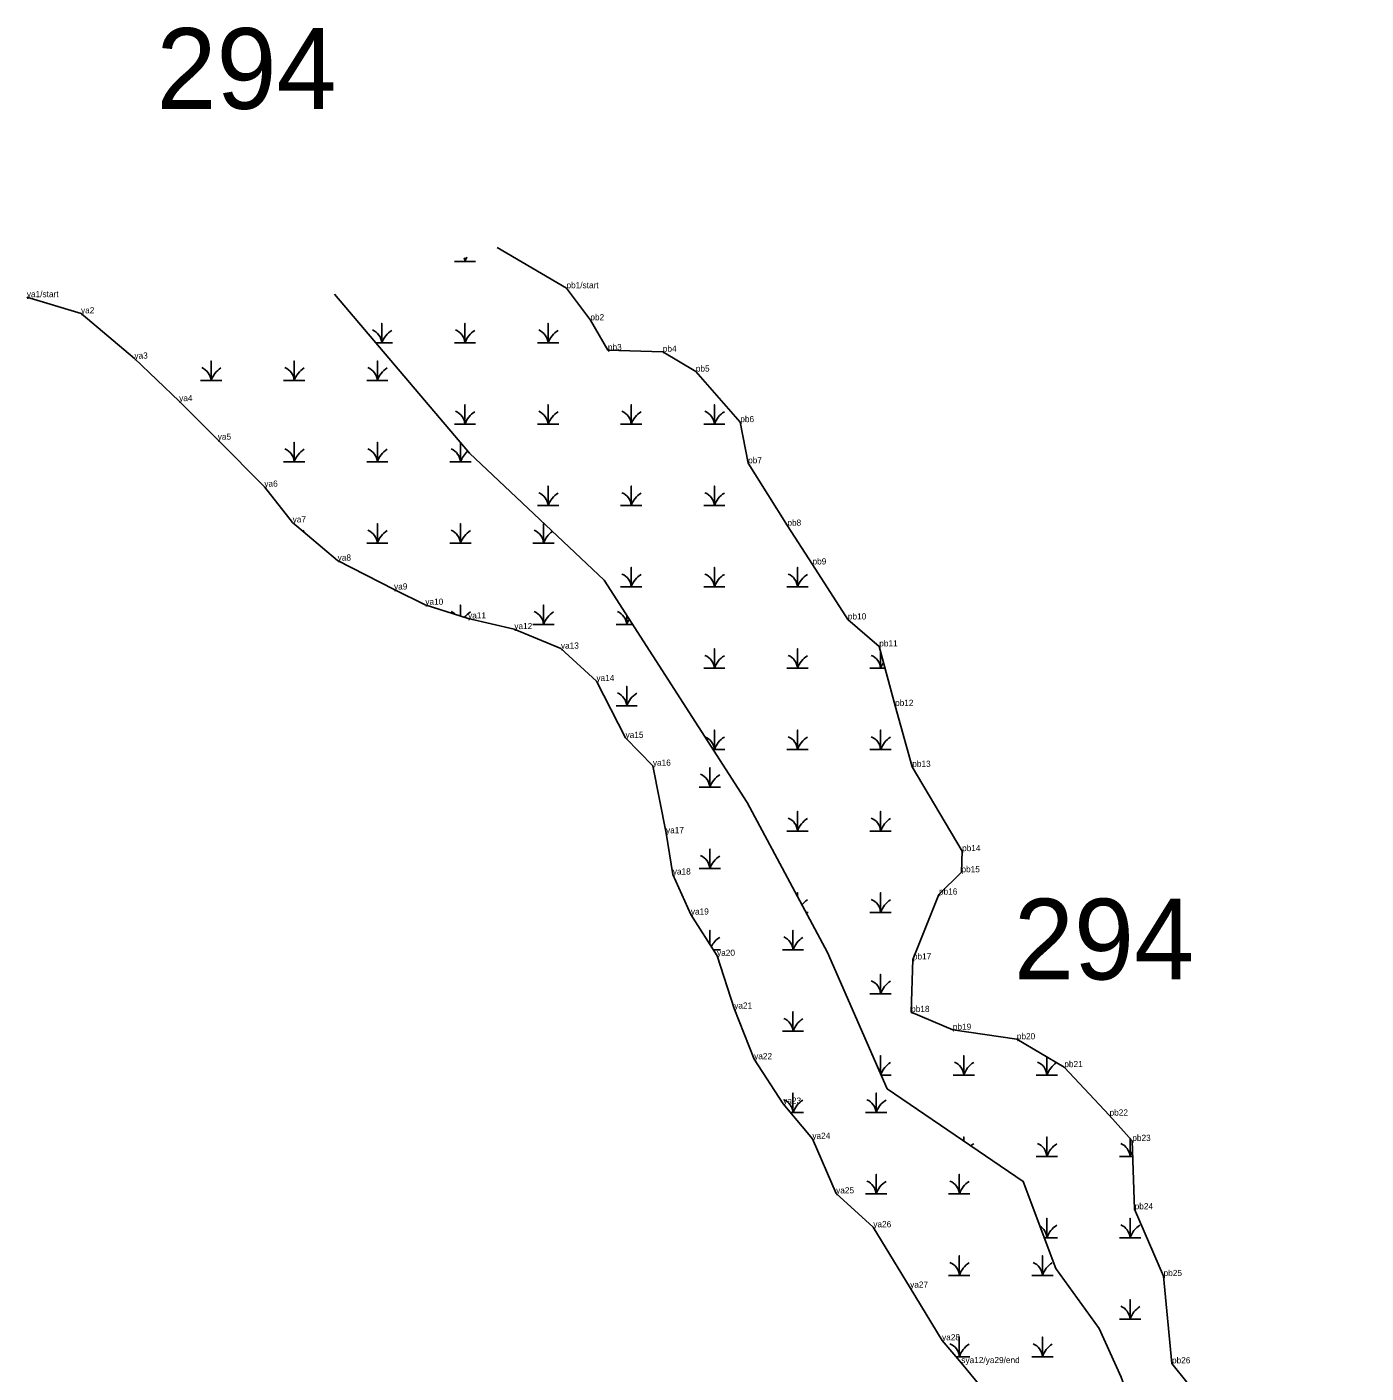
# Model space of a CAD drawing. Extents: x 2072529 to 2268796, y 436423 to 470397.
# Drawn here: x 2254292 to 2255375, y 439767 to 440856 of the extents above; entities that cross this region are included whole.
import ezdxf

# ---------------------------------------------------------------- set-up
doc = ezdxf.new("R2010")
doc.units = 0
for name, color, linetype in [('Default', 7, 'Continuous'), ('Exist Environmental Wetland Boundary', 7, 'Continuous'), ('Exist Environmental Wetland Boundary Cogo Comment', 7, 'Continuous'), ('Exist Environmental Wetland Boundary Cogo Point CELL', 7, 'Continuous'), ('Exist Hydro Jurisdictional Stream or Body of Water NEU Mitigable', 7, 'Continuous'), ('Exist Hydro Swamp or Marsh', 7, 'Continuous')]:
    doc.layers.add(name, color=color, linetype=linetype)

msp = doc.modelspace()

# ---------------------------------------------------------------- linework, layer by layer
at = {"layer": 'Exist Environmental Wetland Boundary'}
for points in [[(2255242.4, 439744.3), (2255218.2, 439774.6), (2255211.4, 439845.2), (2255188, 439899.2), (2255186.1, 439954.5), (2255167.7, 439975), (2255131.1, 440014.2), (2255092.7, 440036.7), (2255040.9, 440044.4), (2255007.2, 440058.8), (2255008.6, 440101.3), (2255029.7, 440153.8), (2255047.9, 440171.8), (2255048.4, 440188.9), (2255008.1, 440257.1), (2254994.2, 440306.4), (2254981.4, 440354.5), (2254956, 440376.3), (2254927.4, 440420.8), (2254907.1, 440452.1), (2254875.3, 440502.6), (2254869, 440535.9), (2254833, 440576.8), (2254806.3, 440592.8), (2254761.9, 440594.1), (2254747.7, 440618.3), (2254728.4, 440644.2), (2254672.2, 440677.3)], [(2254291.9, 440637), (2254335.7, 440623.9), (2254378.9, 440587.3), (2254415.1, 440552.9), (2254446.3, 440521.7), (2254484, 440483.7), (2254506.9, 440454.8), (2254543.3, 440423.9), (2254588.9, 440400.5), (2254614.2, 440388.2), (2254648.8, 440377.1), (2254686.2, 440368.5), (2254723.9, 440352.7), (2254752.6, 440326.5), (2254776.2, 440280.5), (2254798.3, 440258), (2254808.9, 440203.4), (2254814.4, 440170), (2254829, 440137.6), (2254850.2, 440104.2), (2254864.1, 440061.5), (2254880.2, 440020.6), (2254903.7, 439984.6), (2254927.3, 439956.2), (2254946.5, 439912.1), (2254976.6, 439884.7), (2255006.4, 439835.8), (2255032.2, 439793.2), (2255047.8, 439774.8)], [(2255047.8, 439774.8), (2255113.2, 439695.5)]]:
    msp.add_lwpolyline(points, dxfattribs=at)
at = {"layer": 'Exist Environmental Wetland Boundary Cogo Point CELL'}
for p, q in [((2254291.9, 440637), (2254291.9, 440637)), ((2254728.4, 440644.2), (2254728.4, 440644.2)), ((2254335.7, 440623.9), (2254335.7, 440623.9)), ((2254747.7, 440618.3), (2254747.7, 440618.3)), ((2254761.9, 440594.1), (2254761.9, 440594.1)), ((2254806.3, 440592.8), (2254806.3, 440592.8)), ((2254378.9, 440587.3), (2254378.9, 440587.3)), ((2254833, 440576.8), (2254833, 440576.8)), ((2254415.1, 440552.9), (2254415.1, 440552.9)), ((2254869, 440535.9), (2254869, 440535.9)), ((2254446.3, 440521.7), (2254446.3, 440521.7)), ((2254875.3, 440502.6), (2254875.3, 440502.6)), ((2254484, 440483.7), (2254484, 440483.7)), ((2254506.9, 440454.8), (2254506.9, 440454.8)), ((2254907.1, 440452.1), (2254907.1, 440452.1)), ((2254543.3, 440423.9), (2254543.3, 440423.9)), ((2254927.4, 440420.8), (2254927.4, 440420.8)), ((2254588.9, 440400.5), (2254588.9, 440400.5)), ((2254614.2, 440388.2), (2254614.2, 440388.2)), ((2254648.8, 440377.1), (2254648.8, 440377.1)), ((2254956, 440376.3), (2254956, 440376.3)), ((2254686.2, 440368.5), (2254686.2, 440368.5)), ((2254981.4, 440354.5), (2254981.4, 440354.5)), ((2254723.9, 440352.7), (2254723.9, 440352.7)), ((2254752.6, 440326.5), (2254752.6, 440326.5)), ((2254994.2, 440306.4), (2254994.2, 440306.4)), ((2254776.2, 440280.5), (2254776.2, 440280.5)), ((2254798.3, 440258), (2254798.3, 440258)), ((2255008.1, 440257.1), (2255008.1, 440257.1)), ((2254808.9, 440203.4), (2254808.9, 440203.4)), ((2255048.4, 440188.9), (2255048.4, 440188.9)), ((2254814.4, 440170), (2254814.4, 440170)), ((2255047.9, 440171.8), (2255047.9, 440171.8)), ((2255029.7, 440153.8), (2255029.7, 440153.8)), ((2254829, 440137.6), (2254829, 440137.6)), ((2254850.2, 440104.2), (2254850.2, 440104.2)), ((2255008.6, 440101.3), (2255008.6, 440101.3)), ((2254864.1, 440061.5), (2254864.1, 440061.5)), ((2255007.2, 440058.8), (2255007.2, 440058.8)), ((2255040.9, 440044.4), (2255040.9, 440044.4)), ((2255092.7, 440036.7), (2255092.7, 440036.7)), ((2254880.2, 440020.6), (2254880.2, 440020.6)), ((2255131.1, 440014.2), (2255131.1, 440014.2)), ((2254903.7, 439984.6), (2254903.7, 439984.6)), ((2255167.7, 439975), (2255167.7, 439975)), ((2254927.3, 439956.2), (2254927.3, 439956.2)), ((2255186.1, 439954.5), (2255186.1, 439954.5)), ((2254946.5, 439912.1), (2254946.5, 439912.1)), ((2255188, 439899.2), (2255188, 439899.2)), ((2254976.6, 439884.7), (2254976.6, 439884.7)), ((2255211.4, 439845.2), (2255211.4, 439845.2)), ((2255006.4, 439835.8), (2255006.4, 439835.8)), ((2255032.2, 439793.2), (2255032.2, 439793.2)), ((2255047.8, 439774.8), (2255047.8, 439774.8)), ((2255047.8, 439774.8), (2255047.8, 439774.8)), ((2255218.2, 439774.6), (2255218.2, 439774.6))]:
    msp.add_line(p, q, dxfattribs=at)
at = {"layer": 'Exist Hydro Jurisdictional Stream or Body of Water NEU Mitigable'}
msp.add_lwpolyline([(2254540.7, 440639.3), (2254649.9, 440510.9), (2254759, 440408.1), (2254874.5, 440228.2), (2254939.4, 440106.8), (2254987.8, 439996.7), (2255097.8, 439921.8), (2255124.2, 439851.4), (2255159.4, 439802.9), (2255177, 439763.3), (2255201.9, 439695.1), (2255221.1, 439592.3), (2255311, 439457.4), (2255343.1, 439316.1), (2255375.2, 439168.4), (2255329, 438785.5)], dxfattribs=at)
at = {"layer": 'Exist Hydro Swamp or Marsh'}
for points in [[(2254637.7, 440665.8), (2254646.3, 440665.8), (2254646.3, 440668.9)], [(2254646.3, 440668.9), (2254646.3, 440665.8), (2254654.9, 440665.8)], [(2254574.2, 440600), (2254579, 440600), (2254579, 440615.8), (2254579, 440600), (2254587.6, 440600)], [(2254637.7, 440600), (2254646.3, 440600), (2254646.3, 440615.8), (2254646.3, 440600), (2254654.9, 440600)], [(2254704.9, 440600), (2254713.5, 440600), (2254713.5, 440615.8), (2254713.5, 440600), (2254722.1, 440600)], [(2254432.3, 440569.6), (2254440.9, 440569.6), (2254440.9, 440585.4), (2254440.9, 440569.6), (2254449.5, 440569.6)], [(2254499.5, 440569.6), (2254508.1, 440569.6), (2254508.1, 440585.4), (2254508.1, 440569.6), (2254516.7, 440569.6)], [(2254566.8, 440569.6), (2254575.4, 440569.6), (2254575.4, 440585.4), (2254575.4, 440569.6), (2254584, 440569.6)], [(2254637.7, 440534.2), (2254646.3, 440534.2), (2254646.3, 440550), (2254646.3, 440534.2), (2254654.9, 440534.2)], [(2254704.9, 440534.2), (2254713.5, 440534.2), (2254713.5, 440550), (2254713.5, 440534.2), (2254722.1, 440534.2)], [(2254772.2, 440534.2), (2254780.8, 440534.2), (2254780.8, 440550), (2254780.8, 440534.2), (2254789.4, 440534.2)], [(2254839.4, 440534.2), (2254848, 440534.2), (2254848, 440550), (2254848, 440534.2), (2254856.6, 440534.2)], [(2254499.5, 440503.8), (2254508.1, 440503.8), (2254508.1, 440519.6), (2254508.1, 440503.8), (2254516.7, 440503.8)], [(2254566.8, 440503.8), (2254575.4, 440503.8), (2254575.4, 440519.6), (2254575.4, 440503.8), (2254584, 440503.8)], [(2254634, 440503.8), (2254642.6, 440503.8), (2254642.6, 440519.4)], [(2254642.6, 440519.4), (2254642.6, 440503.8), (2254651.2, 440503.8)], [(2254704.9, 440468.4), (2254713.5, 440468.4), (2254713.5, 440484.2), (2254713.5, 440468.4), (2254722.1, 440468.4)], [(2254772.2, 440468.4), (2254780.8, 440468.4), (2254780.8, 440484.2), (2254780.8, 440468.4), (2254789.4, 440468.4)], [(2254839.4, 440468.4), (2254848, 440468.4), (2254848, 440484.2), (2254848, 440468.4), (2254856.6, 440468.4)], [(2254566.8, 440438), (2254575.4, 440438), (2254575.4, 440453.8), (2254575.4, 440438), (2254584, 440438)], [(2254634, 440438), (2254642.6, 440438), (2254642.6, 440453.8), (2254642.6, 440438), (2254651.2, 440438)], [(2254701.3, 440438), (2254709.9, 440438), (2254709.9, 440453.8), (2254709.9, 440438), (2254718.5, 440438)], [(2254772.2, 440402.6), (2254780.8, 440402.6), (2254780.8, 440418.4), (2254780.8, 440402.6), (2254789.4, 440402.6)], [(2254839.4, 440402.6), (2254848, 440402.6), (2254848, 440418.4), (2254848, 440402.6), (2254856.6, 440402.6)], [(2254906.7, 440402.6), (2254915.3, 440402.6), (2254915.3, 440418.4), (2254915.3, 440402.6), (2254923.9, 440402.6)], [(2254642.6, 440379.1), (2254642.6, 440388), (2254642.6, 440379.1)], [(2254701.3, 440372.2), (2254709.9, 440372.2), (2254709.9, 440388), (2254709.9, 440372.2), (2254718.5, 440372.2)], [(2254768.5, 440372.2), (2254777.1, 440372.2), (2254777.1, 440379.8)], [(2254777.1, 440379.8), (2254777.1, 440372.2), (2254782, 440372.2)], [(2254839.4, 440336.8), (2254848, 440336.8), (2254848, 440352.6), (2254848, 440336.8), (2254856.6, 440336.8)], [(2254906.7, 440336.8), (2254915.3, 440336.8), (2254915.3, 440352.6), (2254915.3, 440336.8), (2254923.9, 440336.8)], [(2254973.9, 440336.8), (2254982.5, 440336.8), (2254982.5, 440350.5)], [(2254982.5, 440350.5), (2254982.5, 440336.8), (2254986.1, 440336.8)], [(2254768.5, 440306.4), (2254777.1, 440306.4), (2254777.1, 440322.2), (2254777.1, 440306.4), (2254785.7, 440306.4)], [(2254847.1, 440271), (2254848, 440271), (2254848, 440286.8), (2254848, 440271), (2254856.6, 440271)], [(2254906.7, 440271), (2254915.3, 440271), (2254915.3, 440286.8), (2254915.3, 440271), (2254923.9, 440271)], [(2254973.9, 440271), (2254982.5, 440271), (2254982.5, 440286.8), (2254982.5, 440271), (2254991.1, 440271)], [(2254835.8, 440240.6), (2254844.4, 440240.6), (2254844.4, 440256.4), (2254844.4, 440240.6), (2254853, 440240.6)], [(2254906.7, 440205.2), (2254915.3, 440205.2), (2254915.3, 440221), (2254915.3, 440205.2), (2254923.9, 440205.2)], [(2254973.9, 440205.2), (2254982.5, 440205.2), (2254982.5, 440221), (2254982.5, 440205.2), (2254991.1, 440205.2)], [(2254835.8, 440174.8), (2254844.4, 440174.8), (2254844.4, 440190.6), (2254844.4, 440174.8), (2254853, 440174.8)], [(2254903, 440174.8), (2254903.1, 440174.8)], [(2254915.3, 440152), (2254915.3, 440155.2), (2254915.3, 440152)], [(2254973.9, 440139.4), (2254982.5, 440139.4), (2254982.5, 440155.2), (2254982.5, 440139.4), (2254991.1, 440139.4)], [(2254922, 440139.4), (2254923.9, 440139.4)], [(2254844.4, 440113.4), (2254844.4, 440124.8), (2254844.4, 440113.4)], [(2254903, 440109), (2254911.6, 440109), (2254911.6, 440124.8), (2254911.6, 440109), (2254920.2, 440109)], [(2254847.2, 440109), (2254853, 440109)], [(2254973.9, 440073.6), (2254982.5, 440073.6), (2254982.5, 440089.4), (2254982.5, 440073.6), (2254991.1, 440073.6)], [(2254903, 440043.2), (2254911.6, 440043.2), (2254911.6, 440059), (2254911.6, 440043.2), (2254920.2, 440043.2)], [(2254982.5, 440008.7), (2254982.5, 440023.6), (2254982.5, 440008.7)], [(2255041.2, 440007.8), (2255049.8, 440007.8), (2255049.8, 440023.6), (2255049.8, 440007.8), (2255058.4, 440007.8)], [(2255108.4, 440007.8), (2255117, 440007.8), (2255117, 440022.4)], [(2255117, 440022.4), (2255117, 440007.8), (2255125.6, 440007.8)], [(2254982.9, 440007.8), (2254991.1, 440007.8)], [(2254909.7, 439977.4), (2254911.6, 439977.4), (2254911.6, 439993.2), (2254911.6, 439977.4), (2254920.2, 439977.4)], [(2254970.3, 439977.4), (2254978.9, 439977.4), (2254978.9, 439993.2), (2254978.9, 439977.4), (2254987.5, 439977.4)], [(2255049.8, 439954.5), (2255049.8, 439957.8), (2255049.8, 439954.5)], [(2255108.4, 439942), (2255117, 439942), (2255117, 439957.8), (2255117, 439942), (2255125.6, 439942)], [(2255175.7, 439942), (2255184.3, 439942), (2255184.3, 439956.5)], [(2255184.3, 439956.5), (2255184.3, 439942), (2255186.5, 439942)], [(2254970.3, 439911.6), (2254978.9, 439911.6), (2254978.9, 439927.4), (2254978.9, 439911.6), (2254987.5, 439911.6)], [(2255037.5, 439911.6), (2255046.1, 439911.6), (2255046.1, 439927.4), (2255046.1, 439911.6), (2255054.7, 439911.6)], [(2255114.9, 439876.2), (2255117, 439876.2), (2255117, 439892), (2255117, 439876.2), (2255125.6, 439876.2)], [(2255175.7, 439876.2), (2255184.3, 439876.2), (2255184.3, 439892), (2255184.3, 439876.2), (2255192.9, 439876.2)], [(2255037.5, 439845.8), (2255046.1, 439845.8), (2255046.1, 439861.6), (2255046.1, 439845.8), (2255054.7, 439845.8)], [(2255104.8, 439845.8), (2255113.4, 439845.8), (2255113.4, 439861.6), (2255113.4, 439845.8), (2255122, 439845.8)], [(2255175.7, 439810.4), (2255184.3, 439810.4), (2255184.3, 439826.2), (2255184.3, 439810.4), (2255192.9, 439810.4)], [(2255043.4, 439780), (2255046.1, 439780), (2255046.1, 439795.8), (2255046.1, 439780), (2255054.7, 439780)], [(2255104.8, 439780), (2255113.4, 439780), (2255113.4, 439795.8), (2255113.4, 439780), (2255122, 439780)]]:
    msp.add_lwpolyline(points, dxfattribs=at)
for centre, radius, start, end in [((2254664.5, 440659.7), 19.2, 149.7399, 161.6222), ((2254634, 440664.9), 12.3, 4.1403, 18.028), ((2254566.7, 440599.1), 12.3, 4.1403, 67.535), ((2254597.3, 440593.9), 19.2, 122.1274, 161.6222), ((2254634, 440599.1), 12.3, 4.1403, 67.535), ((2254664.5, 440593.9), 19.2, 122.1274, 161.6222), ((2254701.2, 440599.1), 12.3, 4.1403, 67.535), ((2254731.8, 440593.9), 19.2, 122.1274, 161.6222), ((2254428.6, 440568.7), 12.3, 4.1403, 67.535), ((2254459.1, 440563.5), 19.2, 122.1274, 161.6222), ((2254495.9, 440568.7), 12.3, 4.1403, 67.535), ((2254526.4, 440563.5), 19.2, 122.1274, 161.6222), ((2254563.1, 440568.7), 12.3, 4.1403, 67.535), ((2254593.6, 440563.5), 19.2, 122.1274, 161.6222), ((2254634, 440533.3), 12.3, 4.1403, 67.535), ((2254664.5, 440528.1), 19.2, 122.1274, 161.6222), ((2254701.2, 440533.3), 12.3, 4.1403, 67.535), ((2254731.8, 440528.1), 19.2, 122.1274, 161.6222), ((2254768.5, 440533.3), 12.3, 4.1403, 67.535), ((2254799, 440528.1), 19.2, 122.1274, 161.6222), ((2254835.7, 440533.3), 12.3, 4.1403, 67.535), ((2254866.3, 440528.1), 19.2, 122.1274, 161.6222), ((2254495.9, 440502.9), 12.3, 4.1403, 67.535), ((2254526.4, 440497.7), 19.2, 122.1274, 161.6222), ((2254563.1, 440502.9), 12.3, 4.1403, 67.535), ((2254593.6, 440497.7), 19.2, 122.1274, 161.6222), ((2254630.4, 440502.9), 12.3, 4.1403, 67.535), ((2254660.9, 440497.7), 19.2, 130.0362, 161.6222), ((2254701.2, 440467.5), 12.3, 4.1403, 67.535), ((2254731.8, 440462.3), 19.2, 122.1274, 161.6222), ((2254768.5, 440467.5), 12.3, 4.1403, 67.535), ((2254799, 440462.3), 19.2, 122.1274, 161.6222), ((2254835.7, 440467.5), 12.3, 4.1403, 67.535), ((2254866.3, 440462.3), 19.2, 122.1274, 161.6222), ((2254526.4, 440431.9), 19.2, 122.1274, 125.1091), ((2254563.1, 440437.1), 12.3, 4.1403, 67.535), ((2254593.6, 440431.9), 19.2, 122.1274, 161.6222), ((2254630.4, 440437.1), 12.3, 4.1403, 67.535), ((2254660.9, 440431.9), 19.2, 122.1274, 161.6222), ((2254697.6, 440437.1), 12.3, 4.1403, 67.535), ((2254728.1, 440431.9), 19.2, 125.32, 161.6222), ((2254768.5, 440401.7), 12.3, 4.1403, 67.535), ((2254799, 440396.5), 19.2, 122.1274, 161.6222), ((2254835.7, 440401.7), 12.3, 4.1403, 67.535), ((2254866.3, 440396.5), 19.2, 122.1274, 161.6222), ((2254903, 440401.7), 12.3, 4.1403, 67.535), ((2254933.5, 440396.5), 19.2, 122.1274, 161.6222), ((2254630.4, 440371.3), 12.3, 47.3181, 67.535), ((2254660.9, 440366.1), 19.2, 122.1274, 141.6427), ((2254697.6, 440371.3), 12.3, 4.1403, 67.535), ((2254728.1, 440366.1), 19.2, 122.1274, 161.6222), ((2254764.9, 440371.3), 12.3, 4.1403, 67.535), ((2254795.4, 440366.1), 19.2, 147.1314, 161.6222), ((2254835.7, 440335.9), 12.3, 4.1403, 67.535), ((2254866.3, 440330.7), 19.2, 122.1274, 161.6222), ((2254903, 440335.9), 12.3, 4.1403, 67.535), ((2254933.5, 440330.7), 19.2, 122.1274, 161.6222), ((2254970.2, 440335.9), 12.3, 4.1403, 67.535), ((2255000.8, 440330.7), 19.2, 145.6731, 161.6222), ((2254764.9, 440305.5), 12.3, 4.1403, 67.535), ((2254795.4, 440300.3), 19.2, 122.1274, 161.6222), ((2254835.7, 440270.1), 12.3, 4.1403, 67.535), ((2254866.3, 440264.9), 19.2, 122.1274, 161.6222), ((2254903, 440270.1), 12.3, 4.1403, 67.535), ((2254933.5, 440264.9), 19.2, 122.1274, 161.6222), ((2254970.2, 440270.1), 12.3, 4.1403, 67.535), ((2255000.8, 440264.9), 19.2, 122.1274, 161.6222), ((2254832.1, 440239.7), 12.3, 4.1403, 67.535), ((2254862.6, 440234.5), 19.2, 122.1274, 161.6222), ((2254903, 440204.3), 12.3, 4.1403, 67.535), ((2254933.5, 440199.1), 19.2, 122.1274, 161.6222), ((2254970.2, 440204.3), 12.3, 4.1403, 67.535), ((2255000.8, 440199.1), 19.2, 122.1274, 161.6222), ((2254832.1, 440173.9), 12.3, 4.1403, 67.535), ((2254862.6, 440168.7), 19.2, 122.1274, 161.6222), ((2254933.5, 440133.3), 19.2, 122.1274, 140.4416), ((2254970.2, 440138.5), 12.3, 4.1403, 67.535), ((2255000.8, 440133.3), 19.2, 122.1274, 161.6222), ((2254862.6, 440102.9), 19.2, 122.1274, 153.028), ((2254899.4, 440108.1), 12.3, 4.1403, 67.535), ((2254929.9, 440102.9), 19.2, 122.1274, 161.6222), ((2254970.2, 440072.7), 12.3, 4.1403, 67.535), ((2255000.8, 440067.5), 19.2, 122.1274, 161.6222), ((2254899.4, 440042.3), 12.3, 4.1403, 67.535), ((2254929.9, 440037.1), 19.2, 122.1274, 161.6222), ((2255000.8, 440001.7), 19.2, 122.1274, 159.9307), ((2255037.5, 440006.9), 12.3, 4.1403, 67.535), ((2255068, 440001.7), 19.2, 122.1274, 161.6222), ((2255104.7, 440006.9), 12.3, 4.1403, 67.535), ((2255135.3, 440001.7), 19.2, 122.9054, 161.6222), ((2254970.2, 440006.9), 12.3, 10.5233, 36.9465), ((2254899.4, 439976.5), 12.3, 4.1403, 67.535), ((2254929.9, 439971.3), 19.2, 122.1274, 161.6222), ((2254966.6, 439976.5), 12.3, 4.1403, 67.535), ((2254997.1, 439971.3), 19.2, 122.1274, 161.6222), ((2255068, 439935.9), 19.2, 122.1274, 130.3334), ((2255104.7, 439941.1), 12.3, 4.1403, 67.535), ((2255135.3, 439935.9), 19.2, 122.1274, 161.6222), ((2255172, 439941.1), 12.3, 4.1403, 67.535), ((2255202.5, 439935.9), 19.2, 147.1071, 161.6222), ((2254966.6, 439910.7), 12.3, 4.1403, 67.535), ((2254997.1, 439905.5), 19.2, 122.1274, 161.6222), ((2255033.9, 439910.7), 12.3, 4.1403, 67.535), ((2255064.4, 439905.5), 19.2, 122.1274, 161.6222), ((2255104.7, 439875.3), 12.3, 4.1403, 57.3408), ((2255135.3, 439870.1), 19.2, 122.1274, 161.6222), ((2255172, 439875.3), 12.3, 4.1403, 67.535), ((2255202.5, 439870.1), 19.2, 122.1274, 161.6222), ((2255033.9, 439844.9), 12.3, 4.1403, 67.535), ((2255064.4, 439839.7), 19.2, 122.1274, 161.6222), ((2255101.1, 439844.9), 12.3, 4.1403, 67.535), ((2255131.6, 439839.7), 19.2, 122.1274, 161.6222), ((2255172, 439809.5), 12.3, 4.1403, 67.535), ((2255202.5, 439804.3), 19.2, 122.1274, 161.6222), ((2255033.9, 439779.1), 12.3, 4.1403, 67.535), ((2255064.4, 439773.9), 19.2, 122.1274, 161.6222), ((2255101.1, 439779.1), 12.3, 4.1403, 67.535), ((2255131.6, 439773.9), 19.2, 122.1274, 161.6222)]:
    msp.add_arc(centre, radius, start, end, dxfattribs=at)

# ---------------------------------------------------------------- texts
at = {"layer": 'Default'}
for p in [(2254396.7, 440789.3), (2255090.3, 440085.1)]:
    msp.add_text('294', height=65.34, dxfattribs=at).set_placement(p)
at = {"layer": 'Exist Environmental Wetland Boundary Cogo Comment'}
for s, p in [('pb1/start', (2254728.4, 440644.2)), ('ya1/start', (2254291.9, 440637)), ('ya2', (2254335.7, 440623.9)), ('pb2', (2254747.7, 440618.3)), ('pb3', (2254761.9, 440594.1)), ('pb4', (2254806.3, 440592.8)), ('ya3', (2254378.9, 440587.3)), ('pb5', (2254833, 440576.8)), ('ya4', (2254415.1, 440552.9)), ('pb6', (2254869, 440535.9)), ('ya5', (2254446.3, 440521.7)), ('pb7', (2254875.3, 440502.6)), ('ya6', (2254484, 440483.7)), ('ya7', (2254506.9, 440454.8)), ('pb8', (2254907.1, 440452.1)), ('ya8', (2254543.3, 440423.9)), ('pb9', (2254927.4, 440420.8)), ('ya9', (2254588.9, 440400.5)), ('ya10', (2254614.2, 440388.2)), ('ya11', (2254648.8, 440377.1)), ('pb10', (2254956, 440376.3)), ('ya12', (2254686.2, 440368.5)), ('ya13', (2254723.9, 440352.7)), ('pb11', (2254981.4, 440354.5)), ('ya14', (2254752.6, 440326.5)), ('pb12', (2254994.2, 440306.4)), ('ya15', (2254776.2, 440280.5)), ('ya16', (2254798.3, 440258)), ('pb13', (2255008.1, 440257.1)), ('ya17', (2254808.9, 440203.4)), ('pb14', (2255048.4, 440188.9)), ('ya18', (2254814.4, 440170)), ('pb15', (2255047.9, 440171.8)), ('pb16', (2255029.7, 440153.8)), ('ya19', (2254829, 440137.6)), ('ya20', (2254850.2, 440104.2)), ('pb17', (2255008.6, 440101.3)), ('ya21', (2254864.1, 440061.5)), ('pb18', (2255007.2, 440058.8)), ('pb19', (2255040.9, 440044.4)), ('pb20', (2255092.7, 440036.7)), ('ya22', (2254880.2, 440020.6)), ('pb21', (2255131.1, 440014.2)), ('ya23', (2254903.7, 439984.6)), ('pb22', (2255167.7, 439975)), ('ya24', (2254927.3, 439956.2)), ('pb23', (2255186.1, 439954.5)), ('ya25', (2254946.5, 439912.1)), ('pb24', (2255188, 439899.2)), ('ya26', (2254976.6, 439884.7)), ('pb25', (2255211.4, 439845.2)), ('ya27', (2255006.4, 439835.8)), ('ya28', (2255032.2, 439793.2)), ('sya12/ya29/end', (2255047.8, 439774.8)), ('pb26', (2255218.2, 439774.6))]:
    msp.add_text(s, height=5, dxfattribs=at).set_placement(p)

doc.saveas('drawing.dxf')
